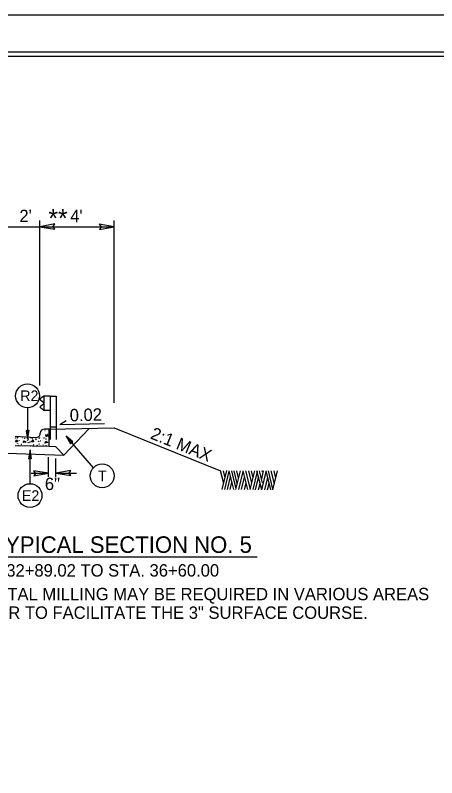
# Model space of a CAD drawing. Extents: x 573748 to 574632, y -54663 to -53209.
# Drawn here: x 574113.6 to 574164.6, y -53771 to -53678.7 of the extents above; entities that cross this region are included whole.
import ezdxf

# ---------------------------------------------------------------- set-up
doc = ezdxf.new("R2010")
doc.units = 0
for name, color, linetype in [('Prop Dimension', 7, 'Continuous'), ('Prop Dimension Text', 7, 'Continuous'), ('Prop Terminator CELL', 7, 'Continuous'), ('Sheet Cutting Line CELL', 7, 'Continuous'), ('Sheet Plot Border Inside CELL', 7, 'Continuous'), ('Sheet Plot Border Outside CELL', 7, 'Continuous'), ('Sheet Typical CELL', 7, 'Continuous'), ('Typical Arrow Superelevation CELL', 7, 'Continuous'), ('Typical Curb CELL', 7, 'Continuous'), ('Typical Guardrail CELL', 7, 'Continuous'), ('Typical Hinge Slope Arterial CELL', 7, 'Continuous'), ('Typical ID Circle CELL', 7, 'Continuous'), ('Typical Pavement Slope CELL', 7, 'Continuous'), ('Typical Slope Point Local CELL', 7, 'Continuous'), ('Typical Terminator CELL', 7, 'Continuous'), ('Typical Text General CELL', 7, 'Continuous'), ('Typical Text ID Circle CELL', 7, 'Continuous')]:
    doc.layers.add(name, color=color, linetype=linetype)

msp = doc.modelspace()

# ---------------------------------------------------------------- linework, layer by layer
at = {"layer": 'Prop Dimension'}
for p, q in [((574116.555, -53723.536), (574116.555, -53703.538)), ((574125.555, -53725.625), (574125.555, -53703.538)), ((574099.132, -53704.297), (574116.555, -53704.297)), ((574116.555, -53704.297), (574125.555, -53704.297)), ((574117.6, -53734.573), (574117.6, -53732.222)), ((574118.49, -53734.573), (574118.49, -53732.369)), ((574115.499, -53734.151), (574117.6, -53734.151)), ((574118.49, -53734.151), (574120.995, -53734.151))]:
    msp.add_line(p, q, dxfattribs=at)
at = {"layer": 'Prop Terminator CELL'}
for points in [[(574118.351, -53703.964), (574116.555, -53704.297), (574118.369, -53704.594), (574118.135, -53704.277)], [(574123.758, -53704.63), (574125.555, -53704.297), (574123.74, -53704), (574123.974, -53704.317)], [(574115.803, -53734.485), (574117.6, -53734.151), (574115.785, -53733.855), (574116.019, -53734.172)], [(574120.286, -53733.818), (574118.49, -53734.151), (574120.304, -53734.448), (574120.07, -53734.131)]]:
    msp.add_lwpolyline(points, close=True, dxfattribs=at)
at = {"layer": 'Sheet Cutting Line CELL'}
msp.add_line((574280.971, -53678.684), (573944.171, -53678.684), dxfattribs=at)
at = {"layer": 'Sheet Plot Border Inside CELL'}
msp.add_lwpolyline([(574280.071, -53683.174), (573946.771, -53683.174), (573946.771, -53894.194), (574280.071, -53894.194)], close=True, dxfattribs=at)
at = {"layer": 'Sheet Plot Border Outside CELL'}
msp.add_lwpolyline([(574280.971, -53678.684), (573944.171, -53678.684), (573944.171, -53898.684), (574280.971, -53898.684)], close=True, dxfattribs=at)
at = {"layer": 'Sheet Typical CELL'}
msp.add_lwpolyline([(574277.571, -53683.684), (573977.571, -53683.684), (573977.571, -53893.684), (574277.571, -53893.684)], close=True, dxfattribs=at)
at = {"layer": 'Typical Arrow Superelevation CELL'}
for q in [(574119.741, -53727.777), (574124.353, -53728.113)]:
    msp.add_line((574118.961, -53728.255), q, dxfattribs=at)
at = {"layer": 'Typical Curb CELL'}
for p, q in [((574117.654, -53728.832), (574117.108, -53728.818)), ((574117.654, -53730.929), (574117.654, -53728.832)), ((574113.555, -53729.648), (574116.057, -53729.817)), ((574116.593, -53729.33), (574116.593, -53729.307)), ((574117.236, -53729.521), (574117.266, -53729.711)), ((574117.557, -53729.623), (574117.236, -53729.521)), ((574117.266, -53729.711), (574117.557, -53729.623)), ((574113.588, -53730.357), (574113.775, -53730.111)), ((574113.841, -53730.35), (574113.588, -53730.357)), ((574113.775, -53730.111), (574113.841, -53730.35)), ((574114.522, -53730.453), (574114.659, -53730.216)), ((574114.871, -53730.379), (574114.522, -53730.453)), ((574114.659, -53730.216), (574114.871, -53730.379)), ((574115.539, -53730.372), (574115.725, -53730.126)), ((574115.791, -53730.365), (574115.539, -53730.372)), ((574115.725, -53730.126), (574115.791, -53730.365)), ((574117.138, -53730.52), (574117.276, -53730.284)), ((574117.488, -53730.446), (574117.138, -53730.52)), ((574117.276, -53730.284), (574117.488, -53730.446)), ((574117.654, -53730.929), (574113.555, -53730.823)), ((574118.492, -53730.95), (574117.654, -53730.929))]:
    msp.add_line(p, q, dxfattribs=at)
for centre in [(574113.843, -53729.86), (574113.882, -53729.756), (574114.418, -53729.829), (574115.421, -53729.836), (574116.499, -53729.823), (574117.167, -53728.979), (574117.502, -53729.442), (574117.62, -53729.062), (574113.593, -53730.716), (574113.604, -53729.891), (574113.837, -53730.542), (574113.951, -53730.785), (574114.039, -53730.165), (574114.325, -53730.663), (574114.667, -53729.942), (574114.682, -53730.756), (574115.032, -53730.154), (574115.073, -53729.952), (574115.144, -53730.457), (574115.189, -53730.027), (574115.348, -53730.366), (574115.622, -53729.955), (574115.781, -53730.724), (574116.031, -53729.883), (574116.085, -53730.098), (574116.211, -53730.783), (574116.391, -53730.285), (574116.454, -53730.61), (574116.46, -53729.928), (574116.656, -53730.232), (574116.942, -53730.73), (574117.035, -53729.897), (574117.284, -53730.009), (574115.004, -53730.8), (574115.443, -53730.859), (574116.568, -53730.852), (574117.299, -53730.823)]:
    msp.add_circle(centre, 0.0168, dxfattribs=at)
for centre, start, end in [((574117.095, -53729.32), 88.51957, 178.51957), ((574116.091, -53729.317), 266.13511, 358.51957)]:
    msp.add_arc(centre, 0.502, start, end, dxfattribs=at)
at = {"layer": 'Typical Guardrail CELL'}
for p, q in [((574117.039, -53724.819), (574116.605, -53725.123)), ((574117.785, -53724.819), (574117.039, -53724.819)), ((574117.039, -53724.819), (574117.039, -53726.558)), ((574117.785, -53724.819), (574117.785, -53728.547)), ((574117.785, -53724.819), (574118.531, -53724.819)), ((574118.531, -53724.819), (574118.531, -53728.547)), ((574117.039, -53725.618), (574116.605, -53725.314)), ((574117.039, -53725.758), (574116.605, -53726.063)), ((574117.039, -53725.688), (574117.039, -53725.618)), ((574117.039, -53725.688), (574117.039, -53725.758)), ((574117.039, -53726.558), (574116.605, -53726.254)), ((574117.785, -53726.558), (574117.039, -53726.558)), ((574117.785, -53728.547), (574118.531, -53728.547)), ((574117.785, -53728.547), (574117.785, -53730.059)), ((574118.531, -53728.547), (574118.531, -53730.059))]:
    msp.add_line(p, q, dxfattribs=at)
for centre, start, end in [((574116.671, -53725.218), 125.00297, 235.0112), ((574116.671, -53726.158), 125.0059, 235.0366)]:
    msp.add_arc(centre, 0.116, start, end, dxfattribs=at)
at = {"layer": 'Typical Hinge Slope Arterial CELL'}
msp.add_line((574125.555, -53728.658), (574138.417, -53733.854), dxfattribs=at)
at = {"layer": 'Typical ID Circle CELL'}
for p, q in [((574115.056, -53726.219), (574115.056, -53730.046)), ((574123.02, -53733.504), (574119.714, -53729.683)), ((574115.35, -53735.425), (574115.35, -53731.341))]:
    msp.add_line(p, q, dxfattribs=at)
for centre in [(574115.056, -53724.777), (574124.087, -53734.476), (574115.35, -53736.867)]:
    msp.add_circle(centre, 1.443, dxfattribs=at)
at = {"layer": 'Typical Pavement Slope CELL'}
for p, q in [((574117.654, -53728.832), (574125.555, -53728.658)), ((574119.456, -53731.985), (574122.494, -53728.725)), ((574110.94, -53731.667), (574119.456, -53731.985)), ((574119.456, -53731.985), (574118.492, -53730.95))]:
    msp.add_line(p, q, dxfattribs=at)
at = {"layer": 'Typical Slope Point Local CELL'}
for p, q in [((574138.799, -53735.404), (574138.417, -53733.854)), ((574138.618, -53736.135), (574139.181, -53733.839)), ((574138.972, -53734.718), (574138.759, -53733.854)), ((574138.921, -53736.135), (574139.468, -53733.921)), ((574140.019, -53736.135), (574139.452, -53733.854)), ((574140.019, -53734.917), (574139.759, -53733.854)), ((574140.436, -53735.382), (574140.055, -53733.854)), ((574140.251, -53736.135), (574140.814, -53733.854)), ((574140.602, -53734.725), (574140.389, -53733.854)), ((574140.618, -53736.135), (574141.157, -53733.957)), ((574141.696, -53736.135), (574141.129, -53733.854)), ((574142.031, -53736.069), (574141.484, -53733.854)), ((574142.204, -53735.36), (574141.834, -53733.854)), ((574142.015, -53736.135), (574142.578, -53733.854)), ((574142.366, -53734.696), (574142.161, -53733.854)), ((574142.354, -53736.135), (574142.889, -53733.965)), ((574143.393, -53736.172), (574142.822, -53733.884)), ((574143.476, -53735.316), (574143.121, -53733.884)), ((574143.389, -53734.851), (574143.629, -53733.884)), ((574143.401, -53736.172), (574143.94, -53734.002)), ((574143.476, -53733.994), (574143.452, -53733.884)), ((574143.519, -53733.957), (574143.492, -53733.854)), ((574144.484, -53736.172), (574143.913, -53733.884)), ((574144.759, -53736.098), (574144.212, -53733.884)), ((574144.925, -53735.441), (574144.539, -53733.884)), ((574144.744, -53736.172), (574145.307, -53733.876)), ((574145.094, -53734.755), (574144.881, -53733.884)), ((574139.255, -53736.135), (574139.633, -53734.578)), ((574139.574, -53736.135), (574139.795, -53735.235)), ((574140.287, -53735.995), (574140.019, -53734.917)), ((574140.964, -53736.135), (574141.33, -53734.651)), ((574141.31, -53736.135), (574141.499, -53735.345)), ((574142.661, -53736.172), (574143.023, -53734.688)), ((574143.413, -53734.725), (574143.389, -53734.637)), ((574143.751, -53736.172), (574144.114, -53734.688)), ((574143.015, -53736.172), (574143.2, -53735.404)), ((574144.106, -53736.172), (574144.291, -53735.404))]:
    msp.add_line(p, q, dxfattribs=at)
at = {"layer": 'Typical Terminator CELL'}
for points in [[(574114.875, -53728.991), (574115.056, -53730.046), (574115.244, -53728.985), (574115.056, -53729.12)], [(574120.542, -53730.362), (574119.714, -53729.683), (574120.266, -53730.607), (574120.32, -53730.383)], [(574115.531, -53732.396), (574115.35, -53731.341), (574115.162, -53732.402), (574115.35, -53732.267)]]:
    msp.add_lwpolyline(points, close=True, dxfattribs=at)
at = {"layer": 'Typical Text General CELL'}
msp.add_line((574104.456, -53744.298), (574142.835, -53744.298), dxfattribs=at)

# ---------------------------------------------------------------- texts
at = {"layer": 'Prop Dimension Text'}
for s, height, p in [('**', 2.25, (574117.572, -53704.394)), ("2'", 1.5, (574114.064, -53703.74)), ("4'", 1.5, (574120.224, -53703.747)), ('6"', 1.5, (574117.148, -53736.19))]:
    msp.add_text(s, height=height, dxfattribs=at).set_placement(p)
for s, rotation, p in [('0.02', 1.51173, (574120.177, -53727.88)), ('2:1 MAX', 338.00121, (574129.816, -53729.92))]:
    msp.add_text(s, height=1.5, rotation=rotation, dxfattribs=at).set_placement(p)
at = {"layer": 'Typical Text General CELL'}
for s, height, p in [('USE TYPICAL SECTION NO. 5', 2, (574104.456, -53743.801)), ('-L- STA. 32+89.02 TO STA. 36+60.00', 1.5, (574104.456, -53746.671)), ('INCIDENTAL MILLING MAY BE REQUIRED IN VARIOUS AREAS', 1.5, (574104.366, -53749.541)), ('IN ORDER TO FACILITATE THE 3" SURFACE COURSE.', 1.5, (574104.366, -53751.791))]:
    msp.add_text(s, height=height, dxfattribs=at).set_placement(p)
at = {"layer": 'Typical Text ID Circle CELL'}
for s, height, p in [('R2', 1.2912, (574114.168, -53725.419)), ('T', 1.291, (574123.565, -53735.118)), ('E2', 1.2912, (574114.368, -53737.51))]:
    msp.add_text(s, height=height, dxfattribs=at).set_placement(p)

doc.saveas('drawing.dxf')
